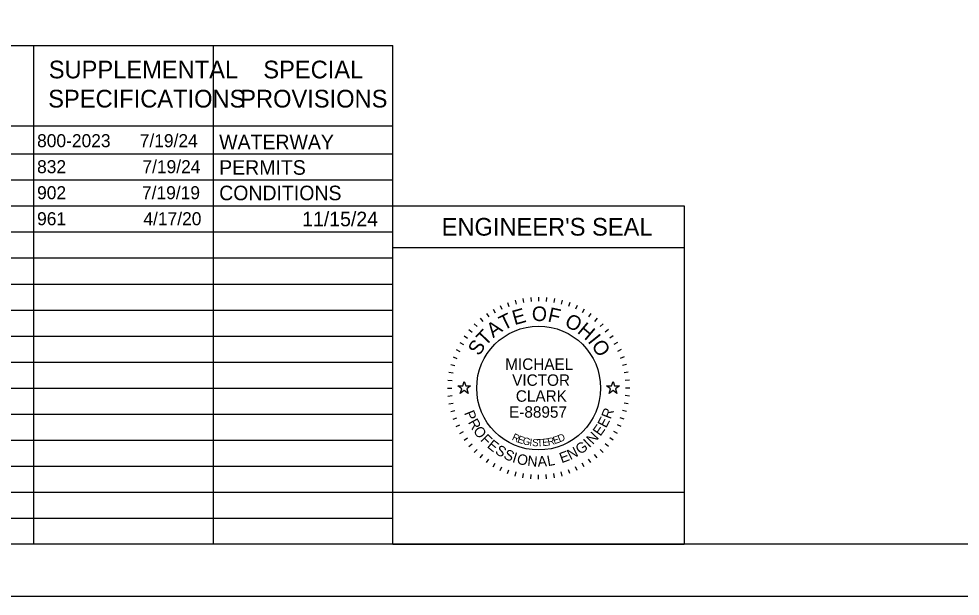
# Model space of a CAD drawing. Extents: x -3.3 to 34, y 0 to 56.8.
# Drawn here: x 20 to 29.05, y 0 to 5.55 of the extents above; entities that cross this region are included whole.
import ezdxf

# ---------------------------------------------------------------- set-up
doc = ezdxf.new("R2010")
doc.units = 0
for name, color, linetype in [('Default', 7, 'Continuous'), ('SH_Border', 7, 'Continuous'), ('SH_Cut_Line', 7, 'Continuous'), ('SH_Data', 7, 'Continuous'), ('SH_Major_Grid_Line', 7, 'Continuous')]:
    doc.layers.add(name, color=color, linetype=linetype)

msp = doc.modelspace()

# ---------------------------------------------------------------- linework, layer by layer
at = {"layer": 'Default'}
for points in [[(24.2236, 2.02), (24.2705, 2.02), (24.285, 2.0645), (24.2995, 2.02), (24.3464, 2.02), (24.3085, 1.9924), (24.323, 1.9478), (24.285, 1.9754), (24.247, 1.9478), (24.2615, 1.9924)], [(25.6536, 2.02), (25.7005, 2.02), (25.715, 2.0645), (25.7295, 2.02), (25.7764, 2.02), (25.7385, 1.9924), (25.753, 1.9478), (25.715, 1.9754), (25.677, 1.9478), (25.6915, 1.9924)]]:
    msp.add_lwpolyline(points, close=True, dxfattribs=at)
at = {"layer": 'SH_Border'}
msp.add_lwpolyline([(0, 0), (34, 0), (34, 22), (0, 22)], close=True, dxfattribs=at)
at = {"layer": 'SH_Cut_Line'}
msp.add_lwpolyline([(1.5, 21.5), (33.5, 21.5), (33.5, 0.5), (1.5, 0.5)], close=True, dxfattribs=at)
at = {"layer": 'SH_Data'}
for p, q in [((10.15, 5.2917), (23.6, 5.2917)), ((20.15, 0.5), (20.15, 5.2917)), ((21.875, 0.5), (21.875, 5.2917)), ((23.6, 0.5), (23.6, 5.2917)), ((10.15, 4.5209), (23.6, 4.5209)), ((10.15, 4.25), (23.6, 4.25)), ((10.15, 4), (23.6, 4)), ((10.15, 3.75), (23.6, 3.75)), ((23.6, 0.5), (23.6, 3.75)), ((23.6, 3.75), (26.4, 3.75)), ((26.4, 3.75), (26.4, 0.5)), ((10.15, 3.5), (23.6, 3.5)), ((23.6, 3.35), (26.4, 3.35)), ((10.15, 3.25), (23.6, 3.25)), ((10.15, 3), (23.6, 3)), ((24.7007, 2.8222), (24.7144, 2.7846)), ((24.7735, 2.8452), (24.7839, 2.8065)), ((24.8481, 2.8617), (24.855, 2.8223)), ((24.9237, 2.8717), (24.9272, 2.8318)), ((25, 2.875), (25, 2.835)), ((25.0763, 2.8717), (25.0728, 2.8318)), ((25.1519, 2.8617), (25.145, 2.8223)), ((25.2265, 2.8452), (25.2161, 2.8065)), ((25.2993, 2.8222), (25.2856, 2.7846)), ((10.15, 2.75), (23.6, 2.75)), ((24.4981, 2.7168), (24.5211, 2.684)), ((24.5625, 2.7578), (24.5825, 2.7231)), ((24.6302, 2.793), (24.6471, 2.7568)), ((25.3698, 2.793), (25.3529, 2.7568)), ((25.4375, 2.7578), (25.4175, 2.7231)), ((25.5019, 2.7168), (25.4789, 2.684)), ((24.4376, 2.6703), (24.4633, 2.6396)), ((25.5624, 2.6703), (25.5367, 2.6396)), ((24.3297, 2.5624), (24.3604, 2.5367)), ((24.3813, 2.6187), (24.4096, 2.5904)), ((25.6187, 2.6187), (25.5904, 2.5904)), ((25.6703, 2.5624), (25.6396, 2.5367)), ((10.15, 2.5), (23.6, 2.5)), ((24.2832, 2.5019), (24.316, 2.4789)), ((25.7168, 2.5019), (25.684, 2.4789)), ((24.207, 2.3698), (24.2432, 2.3529)), ((24.2422, 2.4375), (24.2769, 2.4175)), ((25.7578, 2.4375), (25.7231, 2.4175)), ((25.793, 2.3698), (25.7568, 2.3529)), ((24.1778, 2.2993), (24.2154, 2.2856)), ((25.8222, 2.2993), (25.7846, 2.2856)), ((10.15, 2.25), (23.6, 2.25)), ((24.1548, 2.2265), (24.1935, 2.2161)), ((25.8452, 2.2265), (25.8065, 2.2161)), ((24.1383, 2.1519), (24.1777, 2.145)), ((25.8617, 2.1519), (25.8223, 2.145)), ((10.15, 2), (23.6, 2)), ((24.125, 2), (24.165, 2)), ((24.1283, 2.0763), (24.1682, 2.0728)), ((25.8717, 2.0763), (25.8318, 2.0728)), ((25.875, 2), (25.835, 2)), ((24.1283, 1.9237), (24.1682, 1.9272)), ((25.8717, 1.9237), (25.8318, 1.9272)), ((24.1383, 1.8481), (24.1777, 1.855)), ((25.8617, 1.8481), (25.8223, 1.855)), ((10.15, 1.75), (23.6, 1.75)), ((24.1548, 1.7735), (24.1935, 1.7839)), ((25.8452, 1.7735), (25.8065, 1.7839)), ((24.1778, 1.7007), (24.2154, 1.7144)), ((24.207, 1.6302), (24.2432, 1.6471)), ((25.793, 1.6302), (25.7568, 1.6471)), ((25.8222, 1.7007), (25.7846, 1.7144)), ((24.2422, 1.5625), (24.2769, 1.5825)), ((25.7578, 1.5625), (25.7231, 1.5825)), ((10.15, 1.5), (23.6, 1.5)), ((24.2832, 1.4981), (24.316, 1.5211)), ((24.3297, 1.4376), (24.3604, 1.4633)), ((25.6703, 1.4376), (25.6396, 1.4633)), ((25.7168, 1.4981), (25.684, 1.5211)), ((24.3813, 1.3813), (24.4096, 1.4096)), ((24.4376, 1.3297), (24.4633, 1.3604)), ((25.5624, 1.3297), (25.5367, 1.3604)), ((25.6187, 1.3813), (25.5904, 1.4096)), ((24.4981, 1.2832), (24.5211, 1.316)), ((24.5625, 1.2422), (24.5825, 1.2769)), ((25.4375, 1.2422), (25.4175, 1.2769)), ((25.5019, 1.2832), (25.4789, 1.316)), ((10.15, 1.25), (23.6, 1.25)), ((24.6302, 1.207), (24.6471, 1.2432)), ((24.7007, 1.1778), (24.7144, 1.2154)), ((24.7735, 1.1548), (24.7839, 1.1935)), ((24.8481, 1.1383), (24.855, 1.1777)), ((25.1519, 1.1383), (25.145, 1.1777)), ((25.2265, 1.1548), (25.2161, 1.1935)), ((25.2993, 1.1778), (25.2856, 1.2154)), ((25.3698, 1.207), (25.3529, 1.2432)), ((24.9237, 1.1283), (24.9272, 1.1682)), ((25, 1.125), (25, 1.165)), ((25.0763, 1.1283), (25.0728, 1.1682)), ((10.15, 1), (23.6, 1)), ((10.15, 0.75), (23.6, 0.75)), ((23.6, 0.5), (26.4, 0.5))]:
    msp.add_line(p, q, dxfattribs=at)
msp.add_lwpolyline([(23.6, 0.5), (23.6, 1), (26.4, 1), (26.4, 0.5)], close=True, dxfattribs=at)
msp.add_circle((25, 2), 0.595, dxfattribs=at)

# ---------------------------------------------------------------- texts
for s, height, p in [("ENGINEER'S SEAL", 0.17, (24.0676, 3.465)), ('MICHAEL', 0.11, (24.6789, 2.1749)), ('VICTOR', 0.11, (24.7457, 2.0216)), ('CLARK', 0.11, (24.781, 1.8684)), ('E-88957', 0.11, (24.7159, 1.7151))]:
    msp.add_text(s, height=height, dxfattribs=at).set_placement(p)
for s, height, rotation, p in [('T', 0.14, 25.71674, (24.6616, 2.5518)), ('E', 0.14, 15.75706, (24.7684, 2.6038)), ('O', 0.14, 359.78119, (24.9347, 2.6443)), ('F', 0.14, 347.43619, (25.0811, 2.6417)), ('A', 0.14, 36.47472, (24.5634, 2.4781)), ('O', 0.14, 332.25863, (25.2398, 2.6015)), ('H', 0.14, 319.91363, (25.3632, 2.5361)), ('T', 0.14, 46.4344, (24.4883, 2.3964)), ('S', 0.14, 57.19238, (24.4281, 2.3014)), ('I', 0.14, 308.36695, (25.4665, 2.4483)), ('O', 0.14, 303.14906, (25.5021, 2.4089)), ('P', 0.1, 291.49398, (24.2823, 1.7621)), ('E', 0.1, 61.99508, (25.6476, 1.6098)), ('R', 0.1, 69.23216, (25.6919, 1.6954)), ('R', 0.1, 298.73106, (24.319, 1.6717)), ('E', 0.1, 54.75801, (25.5933, 1.5314)), ('O', 0.1, 306.46664, (24.3655, 1.5883)), ('F', 0.1, 314.7068, (24.4343, 1.4983)), ('R', 0.07, 334.48695, (24.7375, 1.5051)), ('E', 0.07, 341.03996, (24.7906, 1.4801)), ('E', 0.07, 17.68363, (25.1498, 1.4602)), ('D', 0.07, 23.30524, (25.201, 1.477)), ('N', 0.1, 47.02243, (25.5202, 1.4508)), ('E', 0.1, 321.43929, (24.4978, 1.4348)), ('G', 0.07, 347.47515, (24.8414, 1.4618)), ('I', 0.07, 353.78581, (24.9091, 1.4468)), ('S', 0.07, 356.89262, (24.9358, 1.4429)), ('T', 0.07, 3.00609, (24.9857, 1.4387)), ('E', 0.07, 6.01169, (25.0389, 1.4412)), ('R', 0.07, 11.91844, (25.0925, 1.4474)), ('G', 0.1, 35.04687, (25.3981, 1.357)), ('I', 0.1, 43.28703, (25.4868, 1.4214)), ('S', 0.1, 328.67637, (24.5743, 1.3752)), ('S', 0.1, 335.91345, (24.6564, 1.3266)), ('I', 0.1, 343.15053, (24.7406, 1.2897)), ('O', 0.1, 346.88592, (24.7839, 1.2751)), ('E', 0.1, 20.07421, (25.2212, 1.277)), ('N', 0.1, 27.31129, (25.3045, 1.3075)), ('N', 0.1, 355.12608, (24.8888, 1.2517)), ('A', 0.1, 2.86166, (24.9923, 1.2437)), ('L', 0.1, 10.09874, (25.0894, 1.249))]:
    msp.add_text(s, height=height, rotation=rotation, dxfattribs=at).set_placement(p)
at = {"layer": 'SH_Major_Grid_Line'}
for s, height, p in [('SUPPLEMENTAL', 0.17, (20.2925, 4.9763)), ('SPECIAL', 0.17, (22.3542, 4.9763)), ('SPECIFICATIONS', 0.17, (20.2871, 4.6963)), ('PROVISIONS', 0.17, (22.1323, 4.6963)), ('800-2023', 0.125, (20.18, 4.315)), ('7/19/24', 0.125, (21.1663, 4.315)), ('WATERWAY ', 0.14, (21.93, 4.295)), ('832', 0.125, (20.18, 4.065)), ('7/19/24', 0.125, (21.1921, 4.065)), ('PERMITS ', 0.14, (21.93, 4.05)), ('902', 0.125, (20.18, 3.815)), ('7/19/19', 0.125, (21.1882, 3.815)), ('CONDITIONS', 0.14, (21.93, 3.805)), ('961', 0.125, (20.18, 3.565)), ('4/17/20', 0.125, (21.2017, 3.565)), ('11/15/24', 0.14, (22.7275, 3.555))]:
    msp.add_text(s, height=height, dxfattribs=at).set_placement(p)

doc.saveas('drawing.dxf')
